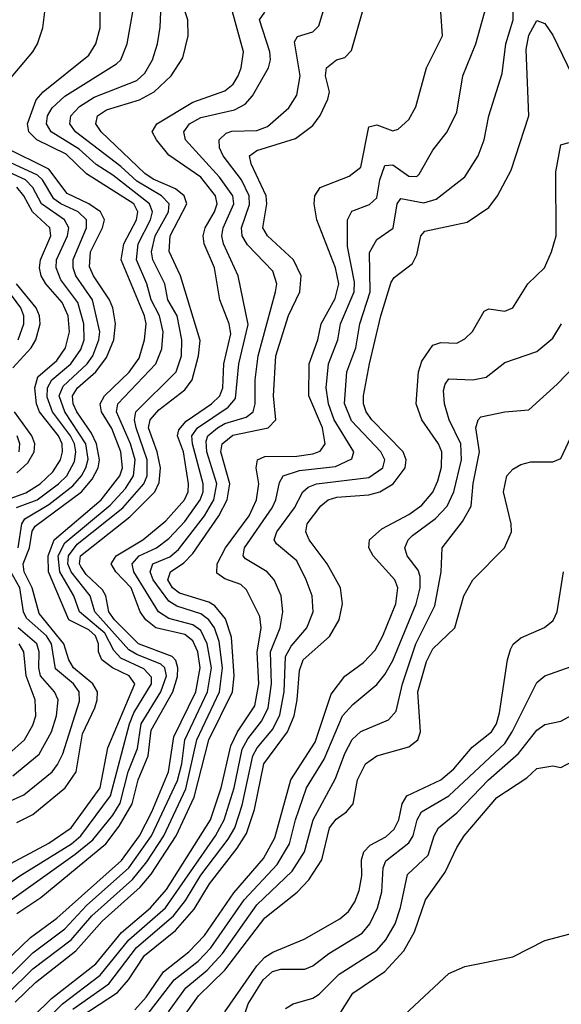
# Model space of a CAD drawing. Header units: inches. Extents: x 990535 to 1117859, y 769386 to 892122.
# Tile 1004 of 1056: x 1087737 to 1089091, y 843229 to 845690. Entities that reach past the tile are written whole.
import ezdxf

# ---------------------------------------------------------------- set-up
doc = ezdxf.new("R2010")
doc.units = ezdxf.units.IN
doc.header["$MEASUREMENT"] = 0
doc.layers.add('B0884', color=7, linetype='Continuous')

msp = doc.modelspace()

# ---------------------------------------------------------------- linework, layer by layer
at = {"layer": 'B0884', "color": 5}
for points, elevation in [([(1087702.5, 845530), (1087770.1, 845609.8), (1087781.6, 845630), (1087794.8, 845670), (1087800.6, 845710), (1087799.6, 845750), (1087790, 845778), (1087770.2, 845790.2), (1087698.3, 845798.3)], 3520), ([(1087870, 843216.8), (1087960.1, 843279.9), (1088029.4, 843370.6), (1088122, 843450), (1088152, 843488), (1088190, 843551.5), (1088258.6, 843641.4), (1088275, 843670), (1088293.9, 843726.1), (1088319.9, 843850), (1088331, 843870), (1088370, 843916.6), (1088387.7, 843952.3), (1088398.9, 844010), (1088402, 844098), (1088416.2, 844123.8), (1088455.1, 844170), (1088470.7, 844210), (1088468.2, 844250), (1088453.7, 844290), (1088430, 844337.5), (1088379.7, 844379.7), (1088373.8, 844390), (1088379.9, 844410), (1088424.6, 844470), (1088445.2, 844510), (1088458.4, 844521.6), (1088479.7, 844530), (1088610, 844546), (1088645.5, 844570), (1088650.5, 844590), (1088640.1, 844610), (1088567.2, 844687.2), (1088549.3, 844730.7), (1088555.5, 844810), (1088577.9, 844870), (1088587.5, 844930), (1088613.4, 845010), (1088611.6, 845108.4), (1088630, 845140.8), (1088671.3, 845168.7), (1088681.5, 845230), (1088690, 845243.6), (1088747.8, 845232.2), (1088778.5, 845241.5), (1088850, 845297.6), (1088883.2, 845350), (1088899, 845390), (1088910.6, 845450), (1088944, 845556), (1088952.6, 845630), (1088971.1, 845690), (1088971, 845809)], 3240), ([(1087726.2, 843233.8), (1087776.7, 843283.4), (1087877.8, 843362.2), (1087943.6, 843436.4), (1088038.3, 843521.7), (1088065.8, 843554.2), (1088128.7, 843650), (1088173.4, 843746.6), (1088210.4, 843890), (1088269.5, 844010), (1088273.4, 844050), (1088266.9, 844146.9), (1088252.1, 844192.1), (1088225.1, 844225.1), (1088210, 844234), (1088136.7, 844256.7), (1088119.1, 844270), (1088107.9, 844290), (1088114.3, 844310), (1088147.8, 844332.2), (1088170, 844355.5), (1088235.4, 844450), (1088256.3, 844490), (1088263, 844530), (1088240.6, 844610), (1088243.6, 844630), (1088270, 844651.8), (1088358.4, 844670), (1088378.1, 844690), (1088371.7, 844750), (1088377.8, 844850), (1088409.3, 844950.7), (1088437.9, 845010), (1088440.7, 845050), (1088422.1, 845090), (1088357.1, 845150), (1088345.5, 845170), (1088355.3, 845230), (1088353.5, 845250), (1088315.8, 845330), (1088312.1, 845350), (1088330, 845363.5), (1088426.7, 845393.3), (1088470, 845426.2), (1088488.8, 845451.2), (1088508.1, 845491.9), (1088511.8, 845510), (1088502.3, 845550), (1088504.2, 845570), (1088529.8, 845590), (1088550, 845596.2), (1088566.7, 845613.3), (1088617.3, 845790)], 3320), ([(1087690, 843567.5), (1087810, 843631.8), (1087865.9, 843670), (1087938.9, 843770), (1087958, 843870), (1088025, 844030), (1088011.2, 844050), (1087969.3, 844070), (1087943, 844090), (1087934.5, 844110), (1087934.7, 844130), (1087927.3, 844150), (1087910, 844165.2), (1087860.5, 844190), (1087809.4, 844310), (1087808.6, 844350), (1087823.6, 844390), (1087940.9, 844490), (1087987.8, 844550), (1087994.3, 844570), (1087990.4, 844610), (1087968, 844668), (1087942.2, 844710), (1087938.8, 844730), (1087949.5, 844750), (1088010.7, 844809.3), (1088035.9, 844844.1), (1088049.8, 844890), (1088053.8, 844930), (1088049.2, 844950), (1087991.3, 845090), (1087997.6, 845130), (1088029.4, 845190), (1088032.5, 845210), (1088022.7, 845230), (1087904.6, 845304.7), (1087853.7, 845353.7), (1087780.4, 845390), (1087760.5, 845410), (1087756.6, 845430), (1087778.6, 845490), (1087795.7, 845510), (1087910, 845601.5), (1087928, 845630), (1087938.3, 845670), (1087939.2, 845770)], 3480), ([(1087784.2, 843170), (1087844.2, 843230), (1087938.9, 843301.1), (1088010.6, 843389.4), (1088102.2, 843470), (1088227.2, 843650), (1088248.6, 843690), (1088273.8, 843770), (1088293.3, 843866.7), (1088307.5, 843892.5), (1088342.8, 843937.2), (1088358.4, 843970), (1088367.1, 844030), (1088364.6, 844110), (1088388.4, 844170), (1088395.4, 844210), (1088391.2, 844250), (1088373.4, 844290), (1088355.9, 844310), (1088302, 844342), (1088296.3, 844350), (1088299.4, 844370), (1088368.2, 844470), (1088377.6, 844490), (1088386.6, 844533.4), (1088396.2, 844550), (1088436.6, 844563.4), (1088527.2, 844572.8), (1088567.8, 844592.2), (1088572.9, 844610), (1088523.9, 844690), (1088509.1, 844730), (1088503.7, 844770), (1088509.2, 844830), (1088532.6, 844890), (1088539.8, 844930), (1088573.5, 845010), (1088574.2, 845034.2), (1088556.8, 845123.2), (1088557.2, 845190), (1088568.1, 845211.9), (1088611.8, 845228.2), (1088630, 845245), (1088637.6, 845290), (1088650, 845326), (1088670, 845327.2), (1088710, 845298.8), (1088730, 845298.3), (1088736.2, 845303.8), (1088770, 845364.1), (1088806.4, 845410), (1088830, 845459.3), (1088845.4, 845550), (1088877.8, 845630), (1088915.2, 845764.8)], 3260), ([(1087705.8, 843254.2), (1087770, 843317), (1087866.2, 843390), (1087917.5, 843450), (1088019.1, 843540.9), (1088055.2, 843584.8), (1088097.7, 843650), (1088152.4, 843767.6), (1088180.4, 843890), (1088237.2, 844010), (1088244.4, 844070), (1088235.9, 844135.9), (1088224.5, 844170), (1088210.1, 844190.1), (1088190, 844204.7), (1088130, 844224.3), (1088110, 844236.5), (1088070.9, 844290), (1088063.6, 844310), (1088070.3, 844330), (1088112.6, 844347.4), (1088134.5, 844365.5), (1088199.2, 844450), (1088223, 844490), (1088230.1, 844530), (1088204.9, 844610), (1088203.4, 844636.6), (1088207.8, 844650), (1088232.3, 844670), (1088250, 844680.7), (1088303.4, 844696.6), (1088321.1, 844710), (1088326.4, 844730), (1088326.2, 844790), (1088333.6, 844850), (1088377.3, 845010), (1088380.1, 845030), (1088370, 845061.3), (1088307.1, 845127.1), (1088293.2, 845150), (1088291.6, 845170), (1088311.8, 845228.2), (1088311.4, 845250), (1088292, 845290), (1088246.4, 845350), (1088237.2, 845370), (1088236.1, 845390), (1088253.2, 845406.8), (1088268, 845412), (1088330, 845412.9), (1088357, 845423), (1088410.2, 845469.8), (1088430, 845501.8), (1088438.7, 845550), (1088424.7, 845635.3), (1088432.1, 845647.9), (1088470, 845660.1), (1088485.4, 845674.6), (1088502.3, 845730)], 3340), ([(1087730, 843455.7), (1087790, 843495.3), (1087952.6, 843630), (1087986.2, 843673.8), (1088018.5, 843730), (1088033.6, 843790), (1088058.5, 843850), (1088066.3, 843913.6), (1088120.3, 844010), (1088132.1, 844047.9), (1088132.8, 844070), (1088127.9, 844087.9), (1088118.4, 844098.4), (1088034.6, 844130), (1087974.4, 844190), (1087960.5, 844210), (1087952.7, 844250), (1087944.5, 844264.5), (1087903.2, 844303.2), (1087890, 844323.4), (1087886.7, 844330), (1087889.1, 844350), (1088012.7, 844447.3), (1088075.6, 844510), (1088086.4, 844533.6), (1088089.7, 844570), (1088081.2, 844610), (1088059.7, 844670), (1088063.4, 844690), (1088085.2, 844714.8), (1088150, 844764.9), (1088168.9, 844790), (1088184.6, 844850), (1088188.2, 844888.2), (1088139.6, 845050), (1088111, 845111), (1088113.6, 845150), (1088155, 845230), (1088148.8, 845250), (1088127.2, 845267.2), (1088071.2, 845291.2), (1088050, 845305.8), (1087940.8, 845410), (1087927.8, 845430), (1087932.3, 845450), (1087954.8, 845465.2), (1088036.6, 845490), (1088073.9, 845510), (1088115.9, 845550), (1088145, 845595), (1088158.9, 845650), (1088157.4, 845690), (1088144.5, 845730)], 3420), ([(1087630, 843267.4), (1087764.6, 843395.4), (1087830, 843444), (1087991.6, 843588.4), (1088036.9, 843650), (1088067.4, 843710), (1088109.3, 843810), (1088122.5, 843897.5), (1088177.4, 844010), (1088188.5, 844070), (1088182.8, 844110), (1088170, 844137.3), (1088150, 844152.9), (1088077.8, 844170), (1088052.8, 844190), (1088038.4, 844210), (1088016.4, 844270), (1087977.6, 844310), (1087966.3, 844330), (1087978.6, 844350), (1088045, 844390), (1088103, 844437), (1088149.7, 844490), (1088158.5, 844510), (1088159.4, 844530), (1088146.5, 844610), (1088132.3, 844650), (1088134.9, 844665.1), (1088153.7, 844686.3), (1088216.8, 844730), (1088237.8, 844750), (1088245.6, 844770), (1088248.1, 844830), (1088265.1, 844905.1), (1088261.1, 844930), (1088238.1, 844990), (1088224.3, 845070), (1088198.3, 845130), (1088195.8, 845150), (1088201.2, 845170), (1088224.5, 845210), (1088230.8, 845230), (1088227, 845250), (1088190, 845296.3), (1088110, 845351.7), (1088079, 845390), (1088068.8, 845410), (1088080.1, 845430), (1088170, 845483.9), (1088250, 845512.7), (1088271, 845529), (1088283.5, 845550), (1088291.2, 845570), (1088296.6, 845610), (1088269.3, 845710)], 3380), ([(1087650, 843238.2), (1087770, 843357.3), (1087850, 843417.5), (1087904.3, 843475.7), (1088010, 843569.5), (1088067.1, 843650), (1088131.6, 843788.4), (1088142.4, 843830), (1088149.9, 843890.1), (1088206.7, 844010), (1088216.8, 844070), (1088206.4, 844130), (1088190, 844162.8), (1088170, 844177.4), (1088110, 844193.3), (1088084, 844210), (1088023.1, 844310), (1088018.2, 844330), (1088036.1, 844350), (1088079.4, 844370), (1088110, 844392.9), (1088150, 844435.3), (1088188.5, 844490), (1088195.8, 844510), (1088195.9, 844530), (1088169.1, 844630), (1088168, 844650), (1088182.1, 844670), (1088258.3, 844721.7), (1088276.8, 844743.2), (1088285.6, 844830), (1088308.4, 844928.4), (1088283.5, 845050), (1088247.1, 845130), (1088242.9, 845150), (1088246.2, 845170), (1088272.4, 845230), (1088270.2, 845250), (1088236.8, 845296.8), (1088151.6, 845390), (1088147.9, 845410), (1088161.9, 845430), (1088190, 845446.1), (1088274.8, 845465.2), (1088300.7, 845479.4), (1088319.8, 845500.2), (1088359.2, 845570), (1088364.6, 845590), (1088362.4, 845610), (1088337.2, 845690), (1088350, 845708.8)], 3360), ([(1087686.3, 843513.7), (1087737.5, 843550), (1087866.6, 843630), (1087890, 843650), (1087964.7, 843750), (1088011.7, 843930), (1088022.7, 843957.3), (1088066.6, 844030), (1088066.6, 844046.6), (1088047.5, 844067.5), (1087990, 844093.8), (1087972.9, 844112.9), (1087950, 844156.5), (1087886.8, 844210), (1087872.6, 844250), (1087837.3, 844310), (1087833.6, 844350), (1087850, 844382.1), (1087963.7, 844476.3), (1088002.1, 844517.9), (1088021.5, 844550), (1088026.3, 844590), (1088014.3, 844630), (1087979.7, 844710), (1087982.5, 844730), (1088077.8, 844830), (1088092.4, 844867.6), (1088096.2, 844910), (1088086.8, 844950), (1088066.4, 844990), (1088054.9, 845030), (1088029.2, 845090), (1088033.5, 845130), (1088064.1, 845190), (1088069.2, 845210), (1088061.9, 845230), (1087970, 845301.8), (1087928.5, 845328.5), (1087886.3, 845366.3), (1087815.7, 845410), (1087804, 845430), (1087807.2, 845450), (1087818.2, 845470), (1087850, 845499.5), (1087979.8, 845580.2), (1087990, 845590.2), (1088006.3, 845630), (1088020.3, 845710)], 3460), ([(1087712.7, 843487.3), (1087876.4, 843603.6), (1087920.1, 843639.9), (1087970, 843701.8), (1087988.3, 843731.7), (1088008.5, 843810), (1088031.9, 843868.1), (1088040.9, 843930), (1088090.3, 844010), (1088104, 844050), (1088099.9, 844070), (1088090, 844079.1), (1088030, 844102.9), (1088010, 844115.2), (1087925.6, 844210), (1087913.5, 844250), (1087866.4, 844310), (1087857.9, 844330), (1087859, 844350), (1087881.2, 844378.8), (1087995.6, 844470), (1088048.1, 844530), (1088055.7, 844550), (1088056.3, 844590), (1088028.3, 844670), (1088024.4, 844690), (1088027.6, 844710), (1088128.3, 844810), (1088141.8, 844850), (1088142.8, 844890), (1088131.1, 844950), (1088107.9, 844990), (1088100.6, 845030), (1088070, 845090), (1088066.6, 845110), (1088076.3, 845150), (1088109.2, 845210), (1088111.1, 845230), (1088091.9, 845250), (1088030, 845286.3), (1087990, 845323.5), (1087877.2, 845410), (1087862.5, 845430), (1087865.4, 845450), (1087887.1, 845472.9), (1087923.7, 845496.3), (1088030, 845538.5), (1088050, 845556.4), (1088069.6, 845590), (1088081.8, 845630), (1088088.3, 845671.7), (1088089.9, 845710)], 3440), ([(1087770, 843197.2), (1087817.1, 843242.9), (1087927.6, 843330), (1087992.2, 843407.8), (1088064.4, 843470), (1088104, 843516), (1088214.5, 843690), (1088241.2, 843770), (1088265.1, 843874.9), (1088282.1, 843910), (1088325.4, 843974.6), (1088335.5, 844030), (1088330.8, 844109.2), (1088341.2, 844170), (1088338.1, 844198.1), (1088304.6, 844264.6), (1088290, 844278.2), (1088250, 844292.7), (1088230, 844306.9), (1088230.7, 844330), (1088252.3, 844370), (1088310.8, 844450), (1088329.5, 844490), (1088335.1, 844530), (1088328.9, 844570), (1088332.3, 844590), (1088350, 844598.5), (1088430, 844598.7), (1088470, 844604.8), (1088488.2, 844611.8), (1088501, 844630), (1088494.6, 844670), (1088460.5, 844750), (1088461, 844830), (1088482.6, 844890), (1088490.9, 844930), (1088526.4, 844993.6), (1088535, 845030), (1088526.9, 845070), (1088480.5, 845190), (1088473.9, 845230), (1088475.3, 845250), (1088488.9, 845271.1), (1088561.3, 845298.7), (1088590, 845322), (1088610, 845422.6), (1088630, 845427.1), (1088670, 845412.3), (1088683.3, 845416.7), (1088710, 845441.2), (1088727.7, 845472.3), (1088754.4, 845570), (1088794.4, 845650), (1088789.9, 845710)], 3280), ([(1087890, 843198.4), (1087982, 843258), (1088009.2, 843290), (1088049.4, 843350.6), (1088126.9, 843413.1), (1088173.2, 843466.8), (1088211.5, 843530), (1088281.2, 843618.8), (1088304, 843656), (1088324.4, 843715.6), (1088348, 843830), (1088406.9, 843910), (1088423.4, 843950), (1088431.4, 843990), (1088436.8, 844063.2), (1088446.4, 844090), (1088512.2, 844147.8), (1088536, 844190), (1088544.3, 844230), (1088539.6, 844270), (1088506.4, 844330), (1088461.1, 844390), (1088452.7, 844410), (1088456.5, 844430), (1088490, 844474.6), (1088508.4, 844490), (1088530, 844496.2), (1088610, 844502.1), (1088637.5, 844510), (1088671.2, 844530), (1088701.1, 844570), (1088703.6, 844590), (1088696.4, 844610), (1088617.5, 844690), (1088604, 844710), (1088597.3, 844730), (1088597.2, 844750), (1088612.2, 844830), (1088640.1, 844950), (1088666.2, 845033.8), (1088674, 845046), (1088719.2, 845080.8), (1088730, 845102.6), (1088740.1, 845150), (1088750, 845162), (1088855.9, 845184.1), (1088910, 845220.7), (1088932.3, 845250), (1088965.8, 845314.2), (1089009.9, 845450), (1089003.9, 845616.1), (1089010, 845651.7), (1089030, 845688.1), (1089050, 845680.7), (1089070, 845651.7), (1089130, 845527.2)], 3220), ([(1088025.3, 843214.7), (1088053.2, 843246.8), (1088096.5, 843310), (1088160.3, 843359.7), (1088199.4, 843400.6), (1088272.6, 843507.4), (1088346.6, 843593.4), (1088375.4, 843644.6), (1088415.4, 843790), (1088475.9, 843884.1), (1088516.2, 844003.8), (1088550, 844049.2), (1088596.6, 844083.4), (1088625.8, 844114.2), (1088645.6, 844150), (1088677.7, 844230), (1088682.6, 844270), (1088674.9, 844290), (1088621.4, 844350), (1088609.9, 844370), (1088611.9, 844390), (1088642.8, 844417.2), (1088710, 844453.5), (1088743.1, 844476.9), (1088770.6, 844509.4), (1088782.9, 844537.1), (1088791.8, 844571.8), (1088792.7, 844610), (1088784.8, 844630), (1088742.8, 844690), (1088728.7, 844730), (1088734.3, 844810), (1088743.1, 844836.9), (1088770, 844876.9), (1088790, 844882.9), (1088830, 844881.4), (1088850, 844892.8), (1088869.5, 844910.5), (1088898.7, 844961.3), (1088910, 844967.8), (1088950, 844961.4), (1088970.3, 844969.7), (1089007.9, 845030), (1089049.3, 845070), (1089067.2, 845110), (1089078.5, 845150), (1089077.5, 845310), (1089090, 845377.7), (1089110, 845383.5)], 3180), ([(1087733.4, 844370), (1087742.9, 844430), (1087750, 844442), (1087810, 844477.9), (1087870, 844524.5), (1087892, 844550), (1087902.5, 844570), (1087908.4, 844591.6), (1087903, 844630), (1087850.3, 844710), (1087836.4, 844750), (1087845.8, 844774.2), (1087906.1, 844830), (1087920.1, 844850), (1087935.6, 844890), (1087937.5, 844910), (1087919.8, 844990), (1087877.8, 845050), (1087870.8, 845070), (1087870.8, 845090.8), (1087904.2, 845170), (1087904.4, 845190), (1087883.4, 845210), (1087839.8, 845230), (1087822.8, 845242.8), (1087794.3, 845290), (1087781.8, 845301.8), (1087658.6, 845358.6)], 3540), ([(1087730, 843683), (1087770, 843703), (1087851.1, 843770), (1087878.2, 843810), (1087894.8, 843905.2), (1087925.1, 843970), (1087931.4, 843990), (1087931.6, 844010), (1087920.2, 844030), (1087872.3, 844070), (1087860.5, 844090), (1087847.6, 844130), (1087785.7, 844205.7), (1087768.6, 844270), (1087748.2, 844310), (1087746.2, 844330), (1087762.1, 844370), (1087768.7, 844411.3), (1087776.3, 844423.7), (1087892, 844510), (1087918.4, 844541.6), (1087933.6, 844570), (1087937, 844590), (1087929.7, 844630), (1087916.9, 844656.9), (1087880.4, 844710), (1087870.8, 844730), (1087869.6, 844750), (1087881.6, 844770), (1087927.5, 844810), (1087954.2, 844845.8), (1087972.8, 844890), (1087976.6, 844930), (1087970.2, 844970), (1087962.3, 844990), (1087921.5, 845050), (1087912.2, 845072.2), (1087914.4, 845110), (1087944.4, 845170), (1087949.3, 845190), (1087939.3, 845210), (1087910, 845230.3), (1087856.1, 845256.1), (1087810, 845316.7), (1087702.8, 845370)], 3520), ([(1087729.5, 844470.5), (1087781, 844490), (1087834.6, 844530), (1087854.9, 844550), (1087874, 844586), (1087878, 844610), (1087874.3, 844630), (1087864.3, 844650), (1087819.1, 844710), (1087806.4, 844746.4), (1087806.9, 844770), (1087817.9, 844790), (1087865.2, 844830), (1087890, 844865.4), (1087898.8, 844890), (1087897.6, 844930), (1087883.1, 844983.1), (1087840.1, 845040.1), (1087828.4, 845070), (1087829.7, 845090), (1087856.6, 845150), (1087860.1, 845170), (1087849.6, 845189.6), (1087791.6, 845230), (1087770.5, 845270.5), (1087751.8, 845290), (1087710, 845309.5)], 3560), ([(1087704.7, 844490), (1087752.6, 844507.4), (1087788.2, 844530), (1087820.2, 844559.8), (1087839.2, 844590), (1087844.4, 844610), (1087843.2, 844630), (1087834.1, 844650), (1087787.2, 844710), (1087779.2, 844730), (1087775.1, 844770), (1087782.7, 844797.3), (1087830, 844838.3), (1087852, 844870), (1087862.2, 844910), (1087858.8, 844950), (1087843.2, 844983.2), (1087802.6, 845030), (1087791.2, 845050), (1087786.9, 845070), (1087789.2, 845090), (1087814.9, 845150), (1087812.6, 845170), (1087769.6, 845209.6), (1087747.5, 845250), (1087730, 845271.6)], 3580), ([(1087733.9, 844890), (1087748, 844930), (1087747.9, 844950), (1087740.2, 844970), (1087696, 845030)], 3640), ([(1087720.3, 844819.7), (1087766.1, 844870), (1087778.1, 844890), (1087788.8, 844930), (1087787.2, 844950), (1087778.2, 844970), (1087729, 845030)], 3620), ([(1088050, 843194.4), (1088123.8, 843290), (1088183.3, 843336.7), (1088215.3, 843370), (1088298.8, 843490), (1088381.5, 843578.5), (1088411.7, 843630), (1088426.9, 843690), (1088454.5, 843770), (1088498.7, 843841.3), (1088544.7, 843950), (1088570, 843978.2), (1088630, 844028), (1088650, 844053), (1088670, 844088.5), (1088728.5, 844230), (1088738.8, 844270), (1088738.2, 844298.2), (1088733.7, 844313.7), (1088706.1, 844350), (1088700.5, 844370), (1088708.3, 844390), (1088719.1, 844400.9), (1088776.6, 844443.4), (1088806.3, 844473.7), (1088823, 844510), (1088841.9, 844590), (1088840.4, 844630), (1088811.2, 844690), (1088799.6, 844730), (1088797, 844763), (1088800.8, 844779.2), (1088810, 844792.3), (1088870.4, 844789.7), (1088903.5, 844796.5), (1088950, 844833), (1089030, 844861), (1089070, 844894.3), (1089092.1, 844930)], 3160), ([(1088109.3, 843210), (1088152.9, 843270), (1088206.3, 843313.6), (1088244.5, 843355.5), (1088330, 843477.1), (1088418.8, 843561.2), (1088449.2, 843610), (1088470.9, 843690), (1088526.7, 843793.3), (1088550, 843855.4), (1088569, 843891), (1088590, 843910.9), (1088659.8, 843940.2), (1088678.2, 843961.8), (1088694.4, 844030), (1088727.5, 844130), (1088775.4, 844224.6), (1088791.4, 844310), (1088793.6, 844370), (1088844.4, 844435.6), (1088866, 844474), (1088871.1, 844531.1), (1088887, 844610), (1088877.7, 844670), (1088883.4, 844690), (1088890, 844697), (1088949.9, 844710.1), (1089010, 844715), (1089081, 844779), (1089150, 844850.9)], 3140), ([(1087730, 844557.7), (1087757.5, 844582.5), (1087773.5, 844610), (1087775.3, 844630), (1087767.7, 844650), (1087724.3, 844710)], 3620), ([(1087736, 844610), (1087737.8, 844630), (1087731.4, 844650)], 3640), ([(1088145.4, 843194.6), (1088184.3, 843250), (1088250, 843314.3), (1088350, 843444.9), (1088430.7, 843509.3), (1088460.1, 843539.9), (1088492.4, 843590), (1088512.2, 843670), (1088528.5, 843691.5), (1088554.2, 843710), (1088571.1, 843730), (1088581.9, 843790), (1088602.2, 843830), (1088630.5, 843849.5), (1088710, 843871.9), (1088733.1, 843890), (1088739.1, 843910), (1088732.6, 844010), (1088754.1, 844085.9), (1088770, 844117.6), (1088825.5, 844170), (1088847.8, 844250), (1088870.3, 844289.7), (1088949.4, 844370), (1088967.2, 844410), (1088966.5, 844430), (1088947, 844510), (1088955.4, 844550), (1088970, 844566.9), (1088990, 844578.4), (1089015.5, 844584.5), (1089070, 844585.1), (1089090, 844593.1), (1089121.1, 844658.9)], 3120), ([(1087690, 843726.2), (1087747.5, 843752.5), (1087818.2, 843810), (1087832.2, 843827.8), (1087844.8, 843855.2), (1087886.7, 843986.7), (1087886.2, 844010), (1087872.2, 844030), (1087827, 844067), (1087817.1, 844130), (1087804.5, 844150), (1087754.2, 844194.2), (1087747.2, 844210), (1087737.9, 844270), (1087715.4, 844310)], 3540), ([(1088250.2, 843210), (1088330, 843324.5), (1088350, 843346.8), (1088370, 843359.1), (1088449, 843391), (1088538.1, 843441.9), (1088559.6, 843460.4), (1088575.5, 843484.5), (1088586.5, 843513.5), (1088592.6, 843550), (1088592.1, 843590), (1088597.9, 843610), (1088613.9, 843626.1), (1088652.4, 843647.6), (1088673.8, 843666.2), (1088685.4, 843690), (1088693.8, 843730), (1088704.9, 843750), (1088790.6, 843789.4), (1088822.5, 843817.5), (1088868.8, 843871.2), (1088917.3, 843910), (1088929.2, 843930), (1088937, 843957), (1088956.7, 844090), (1088964.3, 844115.7), (1088971.3, 844128.7), (1088990, 844145), (1089049.5, 844170.5), (1089071.5, 844188.5), (1089081.4, 844210), (1089096.8, 844310)], 3080), ([(1087720.4, 843799.6), (1087785.9, 843854.1), (1087816.9, 843910), (1087829.2, 843950), (1087833.3, 843990), (1087824.1, 844010), (1087789.6, 844050), (1087785.3, 844070), (1087785.8, 844110), (1087780.2, 844130), (1087733.2, 844170)], 3560), ([(1087710, 843854.5), (1087749.2, 843890), (1087770, 843926.3), (1087777.3, 843950), (1087776.4, 843990), (1087753.7, 844050), (1087747.3, 844110), (1087735.9, 844130)], 3580), ([(1088301.9, 843210), (1088308.3, 843230), (1088346.2, 843290), (1088369.1, 843310.9), (1088390, 843316.6), (1088450, 843316.6), (1088470, 843324.8), (1088510, 843355.2), (1088593.4, 843406.6), (1088612.6, 843430), (1088632, 843470), (1088643.1, 843510), (1088646.2, 843570), (1088652.7, 843587.3), (1088710, 843632.3), (1088720.9, 843650), (1088731.3, 843690), (1088742, 843710), (1088810, 843749.5), (1088950, 843880.8), (1088968.8, 843910), (1089030, 844033.5), (1089050, 844049.5), (1089130, 844078)], 3060), ([(1088402, 843218), (1088421.1, 843230), (1088470, 843244.2), (1088486.5, 843253.5), (1088536.2, 843303.8), (1088630, 843363.8), (1088652.8, 843390), (1088675.7, 843430), (1088689.3, 843470.7), (1088706.9, 843553.1), (1088758.4, 843601.6), (1088773.3, 843650), (1088784.3, 843670), (1088830, 843707.1), (1088909.6, 843790), (1088984.6, 843855.4), (1089030, 843913.9), (1089050, 843928.1), (1089090, 843936.8), (1089130, 843957.8)], 3040), ([(1088530, 843192.7), (1088570, 843256.6), (1088650, 843310.4), (1088698.1, 843361.9), (1088724.3, 843410), (1088751.6, 843490), (1088800.9, 843559.1), (1088830, 843621), (1088848.7, 843650), (1088930, 843745.9), (1089005.3, 843794.7), (1089030, 843818.4), (1089070, 843824.7), (1089090, 843820.4), (1089150, 843852.3)], 3020), ([(1088650, 843156.2), (1088810, 843305.8), (1088850, 843323), (1088970, 843347), (1089050, 843387.8), (1089110, 843403.8), (1089150, 843420.2), (1089170, 843418.3), (1089190, 843408.9), (1089211.6, 843430), (1089216.5, 843450), (1089214.3, 843485.7), (1089230, 843490.6), (1089270, 843456.4), (1089291.2, 843410), (1089287.9, 843370), (1089242.4, 843310), (1089239.4, 843290), (1089250, 843234.3), (1089270, 843218.4)], 2980)]:
    msp.add_lwpolyline(points, dxfattribs=dict(at, elevation=elevation))

doc.saveas('drawing.dxf')
